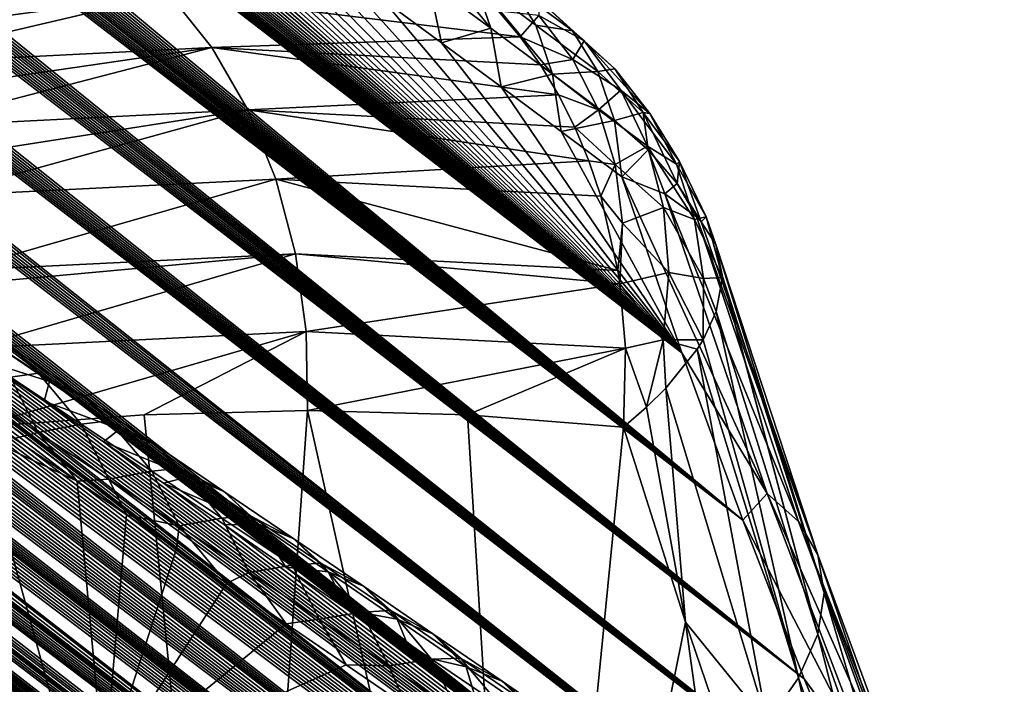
# Model space of a CAD drawing. Header units: metres. Extents: x -82 to 82, y -464 to 32.
# Tile 400 of 409: x 71.17 to 75.15, y -21.6 to -18.92. Entities that reach past the tile are written whole.
import ezdxf

# ---------------------------------------------------------------- set-up
doc = ezdxf.new("R2010")
doc.units = ezdxf.units.M
doc.layers.add('solid_K244121000C07', color=7, linetype='CONTINUOUS')

msp = doc.modelspace()

# ---------------------------------------------------------------- linework, layer by layer
at = {"layer": 'solid_K244121000C07'}
for points in [[(76.403168, -25.493837, 67.28595), (54.180485, -8.367474, 47.931709), (54.213032, -8.344975, 48.179417)], [(76.403168, -25.493837, 67.28595), (54.213032, -8.344975, 48.179417), (54.261967, -8.330118, 48.449093)], [(76.13765, -25.119228, 67.810715), (54.261967, -8.330118, 48.449093), (54.329098, -8.323992, 48.741829)], [(76.13765, -25.119228, 67.810715), (76.403168, -25.493837, 67.28595), (54.261967, -8.330118, 48.449093)], [(76.13765, -25.119228, 67.810715), (54.329098, -8.323992, 48.741829), (54.416019, -8.327523, 49.058521)], [(76.13765, -25.119228, 67.810715), (54.416019, -8.327523, 49.058521), (54.524895, -8.342188, 49.400177)], [(76.13765, -25.119228, 67.810715), (54.524895, -8.342188, 49.400177), (54.588276, -8.354165, 49.580791)], [(76.403168, -25.493837, 67.28595), (54.162025, -8.396267, 47.703808), (54.180485, -8.367474, 47.931709)], [(75.8741, -24.712416, 68.31842), (54.588276, -8.354165, 49.580791), (54.657726, -8.369275, 49.767952)], [(75.8741, -24.712416, 68.31842), (76.13765, -25.119228, 67.810715), (54.588276, -8.354165, 49.580791)], [(75.8741, -24.712416, 68.31842), (54.657726, -8.369275, 49.767952), (54.733471, -8.387655, 49.961803)], [(75.8741, -24.712416, 68.31842), (54.733471, -8.387655, 49.961803), (54.816219, -8.409836, 50.162846)], [(76.670586, -25.836376, 66.744553), (54.15625, -8.430672, 47.49427), (54.162025, -8.396267, 47.703808)], [(76.403168, -25.493837, 67.28595), (76.670586, -25.836376, 66.744553), (54.162025, -8.396267, 47.703808)], [(75.8741, -24.712416, 68.31842), (54.816219, -8.409836, 50.162846), (54.905777, -8.435617, 50.370888)], [(76.670586, -25.836376, 66.744553), (54.161705, -8.469954, 47.301548), (54.15625, -8.430672, 47.49427)], [(75.8741, -24.712416, 68.31842), (54.905777, -8.435617, 50.370888), (55.002487, -8.465236, 50.586178)], [(75.8741, -24.712416, 68.31842), (55.002487, -8.465236, 50.586178), (55.107048, -8.499205, 50.809231)], [(76.670586, -25.836376, 66.744553), (54.176975, -8.513537, 47.12299), (54.161705, -8.469954, 47.301548)], [(75.612587, -24.273232, 68.808502), (55.107048, -8.499205, 50.809231), (55.219166, -8.53725, 51.039783)], [(75.612587, -24.273232, 68.808502), (75.8741, -24.712416, 68.31842), (55.107048, -8.499205, 50.809231)], [(76.670586, -25.836376, 66.744553), (54.201305, -8.561231, 46.956917), (54.176975, -8.513537, 47.12299)], [(75.612587, -24.273232, 68.808502), (55.219166, -8.53725, 51.039783), (55.339363, -8.579744, 51.278206)], [(76.939804, -26.146843, 66.186874), (54.234051, -8.612849, 46.801826), (54.201305, -8.561231, 46.956917)], [(76.670586, -25.836376, 66.744553), (76.939804, -26.146843, 66.186874), (54.201305, -8.561231, 46.956917)], [(75.612587, -24.273232, 68.808502), (55.339363, -8.579744, 51.278206), (55.468334, -8.627207, 51.525017)], [(76.939804, -26.146843, 66.186874), (54.27462, -8.668216, 46.656181), (54.234051, -8.612849, 46.801826)], [(75.612587, -24.273232, 68.808502), (55.468334, -8.627207, 51.525017), (55.605705, -8.679299, 51.779881)], [(76.939804, -26.146843, 66.186874), (54.323071, -8.727634, 46.518772), (54.27462, -8.668216, 46.656181)], [(75.612587, -24.273232, 68.808502), (55.605705, -8.679299, 51.779881), (55.75219, -8.736552, 52.043327)], [(76.939804, -26.146843, 66.186874), (54.379456, -8.791318, 46.388668), (54.323071, -8.727634, 46.518772)], [(75.353203, -23.801449, 69.280289), (55.75219, -8.736552, 52.043327), (55.908466, -8.799475, 52.315853)], [(75.353203, -23.801449, 69.280289), (75.612587, -24.273232, 68.808502), (55.75219, -8.736552, 52.043327)], [(76.939804, -26.146843, 66.186874), (54.443916, -8.859536, 46.264736), (54.379456, -8.791318, 46.388668)], [(75.353203, -23.801449, 69.280289), (55.908466, -8.799475, 52.315853), (56.07412, -8.867698, 52.597095)], [(77.210693, -26.425142, 65.61322), (54.51704, -8.932835, 46.146378), (54.443916, -8.859536, 46.264736)], [(76.939804, -26.146843, 66.186874), (77.210693, -26.425142, 65.61322), (54.443916, -8.859536, 46.264736)], [(75.353203, -23.801449, 69.280289), (56.07412, -8.867698, 52.597095), (56.250057, -8.94191, 52.88773)], [(77.210693, -26.425142, 65.61322), (54.599453, -9.011741, 46.033154), (54.51704, -8.932835, 46.146378)], [(75.353203, -23.801449, 69.280289), (56.250057, -8.94191, 52.88773), (56.436882, -9.022566, 53.188206)], [(77.210693, -26.425142, 65.61322), (54.692047, -9.09697, 45.924561), (54.599453, -9.011741, 46.033154)], [(75.353203, -23.801449, 69.280289), (56.436882, -9.022566, 53.188206), (56.567196, -9.079665, 53.393742)], [(77.210693, -26.425142, 65.61322), (54.796299, -9.189651, 45.820164), (54.692047, -9.09697, 45.924561)], [(75.096031, -23.296789, 69.733025), (56.567196, -9.079665, 53.393742), (56.702488, -9.139715, 53.603729)], [(75.096031, -23.296789, 69.733025), (75.353203, -23.801449, 69.280289), (56.567196, -9.079665, 53.393742)], [(75.096031, -23.296789, 69.733025), (56.702488, -9.139715, 53.603729), (56.843124, -9.203009, 53.818439)], [(77.483116, -26.671078, 65.023827), (54.913425, -9.290615, 45.720108), (54.796299, -9.189651, 45.820164)], [(77.210693, -26.425142, 65.61322), (77.483116, -26.671078, 65.023827), (54.796299, -9.189651, 45.820164)], [(75.096031, -23.296789, 69.733025), (56.843124, -9.203009, 53.818439), (56.989227, -9.269633, 54.037956)], [(77.483116, -26.671078, 65.023827), (55.044762, -9.400739, 45.62463), (54.913425, -9.290615, 45.720108)], [(75.096031, -23.296789, 69.733025), (56.989227, -9.269633, 54.037956), (57.140388, -9.339242, 54.261959)], [(75.096031, -23.296789, 69.733025), (57.140388, -9.339242, 54.261959), (57.29697, -9.412127, 54.490711)], [(77.483116, -26.671078, 65.023827), (55.193008, -9.521934, 45.534088), (55.044762, -9.400739, 45.62463)], [(75.096031, -23.296789, 69.733025), (57.29697, -9.412127, 54.490711), (57.459396, -9.488634, 54.72451)], [(75.096031, -23.296789, 69.733025), (57.459396, -9.488634, 54.72451), (57.628017, -9.569051, 54.963619)], [(77.483116, -26.671078, 65.023827), (55.360023, -9.655359, 45.449291), (55.193008, -9.521934, 45.534088)], [(75.096031, -23.296789, 69.733025), (57.628017, -9.569051, 54.963619), (57.802345, -9.652953, 55.207668)], [(77.756912, -26.884346, 64.418915), (55.547565, -9.802043, 45.371063), (55.360023, -9.655359, 45.449291)], [(77.483116, -26.671078, 65.023827), (77.756912, -26.884346, 64.418915), (55.360023, -9.655359, 45.449291)], [(74.841156, -22.758923, 70.16584), (57.802345, -9.652953, 55.207668), (57.982578, -9.740501, 55.456787)], [(74.841156, -22.758923, 70.16584), (75.096031, -23.296789, 69.733025), (57.802345, -9.652953, 55.207668)], [(74.841156, -22.758923, 70.16584), (57.982578, -9.740501, 55.456787), (58.169205, -9.832108, 55.711315)], [(77.756912, -26.884346, 64.418915), (55.757893, -9.963367, 45.301208), (55.547565, -9.802043, 45.371063)], [(74.841156, -22.758923, 70.16584), (58.169205, -9.832108, 55.711315), (58.362705, -9.928183, 55.971596)], [(74.841156, -22.758923, 70.16584), (58.362705, -9.928183, 55.971596), (58.562828, -10.028497, 56.237453)], [(77.756912, -26.884346, 64.418915), (55.992573, -10.140172, 45.241344), (55.757893, -9.963367, 45.301208)], [(74.841156, -22.758923, 70.16584), (58.562828, -10.028497, 56.237453), (58.769379, -10.132874, 56.508728)], [(74.841156, -22.758923, 70.16584), (58.769379, -10.132874, 56.508728), (58.982918, -10.241807, 56.785805)], [(78.031876, -27.064545, 63.798595), (56.252968, -10.333136, 45.192837), (55.992573, -10.140172, 45.241344)], [(77.756912, -26.884346, 64.418915), (78.031876, -27.064545, 63.798595), (55.992573, -10.140172, 45.241344)], [(74.841156, -22.758923, 70.16584), (58.982918, -10.241807, 56.785805), (59.147999, -10.326794, 56.99765)], [(78.031876, -27.064545, 63.798595), (56.540821, -10.543247, 45.15757), (56.252968, -10.333136, 45.192837)], [(74.588593, -22.187407, 70.577766), (59.147999, -10.326794, 56.99765), (59.317539, -10.41481, 57.213116)], [(74.588593, -22.187407, 70.577766), (74.841156, -22.758923, 70.16584), (59.147999, -10.326794, 56.99765)], [(74.588593, -22.187407, 70.577766), (59.317539, -10.41481, 57.213116), (59.491127, -10.50548, 57.431931)], [(74.588593, -22.187407, 70.577766), (59.491127, -10.50548, 57.431931), (59.668739, -10.598782, 57.654068)], [(78.031876, -27.064545, 63.798595), (56.695671, -10.655107, 45.145576), (56.540821, -10.543247, 45.15757)], [(74.588593, -22.187407, 70.577766), (59.668739, -10.598782, 57.654068), (59.850651, -10.694969, 57.879704)], [(78.031876, -27.064545, 63.798595), (56.857891, -10.771513, 45.137451), (56.695671, -10.655107, 45.145576)], [(74.588593, -22.187407, 70.577766), (59.850651, -10.694969, 57.879704), (60.03714, -10.794297, 58.109024)], [(78.30777, -27.211138, 63.162994), (57.027679, -10.892574, 45.133369), (56.857891, -10.771513, 45.137451)], [(78.031876, -27.064545, 63.798595), (78.30777, -27.211138, 63.162994), (56.857891, -10.771513, 45.137451)], [(74.588593, -22.187407, 70.577766), (60.03714, -10.794297, 58.109024), (60.228481, -10.897019, 58.342209)], [(78.30777, -27.211138, 63.162994), (57.205669, -11.018741, 45.133976), (57.027679, -10.892574, 45.133369)], [(74.588593, -22.187407, 70.577766), (60.228481, -10.897019, 58.342209), (60.424843, -11.003284, 58.579369)], [(74.588593, -22.187407, 70.577766), (60.424843, -11.003284, 58.579369), (60.625648, -11.112561, 58.820133)], [(78.30777, -27.211138, 63.162994), (57.39167, -11.149816, 45.139072), (57.205669, -11.018741, 45.133976)], [(74.588593, -22.187407, 70.577766), (60.625648, -11.112561, 58.820133), (60.831047, -11.224992, 59.064598)], [(78.30777, -27.211138, 63.162994), (57.586002, -11.286007, 45.148956), (57.39167, -11.149816, 45.139072)], [(74.338379, -21.581785, 70.96769), (60.831047, -11.224992, 59.064598), (61.041367, -11.340889, 59.312958)], [(74.338379, -21.581785, 70.96769), (74.588593, -22.187407, 70.577766), (60.831047, -11.224992, 59.064598)], [(78.30777, -27.211138, 63.162994), (57.78931, -11.427771, 45.164257), (57.586002, -11.286007, 45.148956)], [(74.338379, -21.581785, 70.96769), (61.041367, -11.340889, 59.312958), (61.256939, -11.460568, 59.565426)], [(78.30777, -27.211138, 63.162994), (58.001308, -11.57484, 45.184677), (57.78931, -11.427771, 45.164257)], [(74.338379, -21.581785, 70.96769), (61.256939, -11.460568, 59.565426), (61.478085, -11.584344, 59.822201)], [(78.584282, -27.323494, 62.512238), (58.222477, -11.727548, 45.210701), (58.001308, -11.57484, 45.184677)], [(78.30777, -27.211138, 63.162994), (78.584282, -27.323494, 62.512238), (58.001308, -11.57484, 45.184677)], [(74.338379, -21.581785, 70.96769), (61.478085, -11.584344, 59.822201), (61.704826, -11.712236, 60.083309)], [(78.584282, -27.323494, 62.512238), (58.453468, -11.886358, 45.24297), (58.222477, -11.727548, 45.210701)], [(74.338379, -21.581785, 70.96769), (61.704826, -11.712236, 60.083309), (61.936527, -11.843632, 60.348366)], [(74.338379, -21.581785, 70.96769), (61.936527, -11.843632, 60.348366), (62.173508, -11.978846, 60.61755)], [(78.584282, -27.323494, 62.512238), (58.693928, -12.050951, 45.281132), (58.453468, -11.886358, 45.24297)], [(74.338379, -21.581785, 70.96769), (62.173508, -11.978846, 60.61755), (62.367146, -12.090028, 60.836025)], [(78.584282, -27.323494, 62.512238), (58.9445, -12.221788, 45.325813), (58.693928, -12.050951, 45.281132)], [(74.338379, -21.581785, 70.96769), (62.367146, -12.090028, 60.836025), (62.564606, -12.204104, 61.057407)], [(74.338379, -21.581785, 70.96769), (62.564606, -12.204104, 61.057407), (62.766083, -12.321277, 61.281811)], [(78.584282, -27.323494, 62.512238), (59.205807, -12.399318, 45.377632), (58.9445, -12.221788, 45.325813)], [(74.338379, -21.581785, 70.96769), (62.766083, -12.321277, 61.281811), (62.971767, -12.44174, 61.50935)], [(78.861092, -27.400875, 61.846455), (59.477463, -12.583187, 45.436188), (59.205807, -12.399318, 45.377632)], [(78.584282, -27.323494, 62.512238), (78.861092, -27.400875, 61.846455), (59.205807, -12.399318, 45.377632)], [(74.338379, -21.581785, 70.96769), (62.971767, -12.44174, 61.50935), (63.181221, -12.565052, 61.73978)], [(78.861092, -27.400875, 61.846455), (59.760288, -12.774007, 45.502316), (59.477463, -12.583187, 45.436188)], [(74.090546, -20.941599, 71.334373), (63.181221, -12.565052, 61.73978), (63.39426, -12.691029, 61.973)], [(74.090546, -20.941599, 71.334373), (74.338379, -21.581785, 70.96769), (63.181221, -12.565052, 61.73978)], [(74.090546, -20.941599, 71.334373), (63.39426, -12.691029, 61.973), (63.61113, -12.81993, 62.209145)], [(78.861092, -27.400875, 61.846455), (60.054844, -12.972176, 45.576569), (59.760288, -12.774007, 45.502316)], [(74.090546, -20.941599, 71.334373), (63.61113, -12.81993, 62.209145), (63.832077, -12.952015, 62.448349)], [(74.090546, -20.941599, 71.334373), (63.832077, -12.952015, 62.448349), (64.05735, -13.087544, 62.690762)], [(78.861092, -27.400875, 61.846455), (60.257462, -13.108137, 45.630306), (60.054844, -12.972176, 45.576569)], [(78.861092, -27.400875, 61.846455), (60.465408, -13.247427, 45.687782), (60.257462, -13.108137, 45.630306)], [(74.090546, -20.941599, 71.334373), (64.05735, -13.087544, 62.690762), (64.287186, -13.226779, 62.936516)], [(74.090546, -20.941599, 71.334373), (64.287186, -13.226779, 62.936516), (64.482376, -13.345825, 63.143967)], [(79.13781, -27.442453, 61.165756), (60.679016, -13.390301, 45.749336), (60.465408, -13.247427, 45.687782)], [(78.861092, -27.400875, 61.846455), (79.13781, -27.442453, 61.165756), (60.465408, -13.247427, 45.687782)], [(74.090546, -20.941599, 71.334373), (64.482376, -13.345825, 63.143967), (64.680855, -13.467566, 63.353817)], [(79.13781, -27.442453, 61.165756), (60.898396, -13.536836, 45.81509), (60.679016, -13.390301, 45.749336)], [(74.090546, -20.941599, 71.334373), (64.680855, -13.467566, 63.353817), (64.882126, -13.591472, 63.565815)], [(79.13781, -27.442453, 61.165756), (61.123177, -13.68672, 45.88464), (60.898396, -13.536836, 45.81509)], [(74.090546, -20.941599, 71.334373), (64.882126, -13.591472, 63.565815), (65.086304, -13.717678, 63.780014)], [(79.13781, -27.442453, 61.165756), (61.353676, -13.8402, 45.958336), (61.123177, -13.68672, 45.88464)], [(74.090546, -20.941599, 71.334373), (65.086304, -13.717678, 63.780014), (65.293556, -13.846373, 63.996498)], [(79.13781, -27.442453, 61.165756), (61.590267, -13.997572, 46.036587), (61.353676, -13.8402, 45.958336)], [(74.090546, -20.941599, 71.334373), (65.293556, -13.846373, 63.996498), (65.504044, -13.977741, 64.21534)], [(74.090546, -20.941599, 71.334373), (65.504044, -13.977741, 64.21534), (65.717926, -14.111974, 64.43663)], [(79.13781, -27.442453, 61.165756), (61.833267, -14.159078, 46.119732), (61.590267, -13.997572, 46.036587)], [(74.090546, -20.941599, 71.334373), (65.717926, -14.111974, 64.43663), (65.935371, -14.249259, 64.660439)], [(79.13781, -27.442453, 61.165756), (62.082245, -14.324353, 46.207287), (61.833267, -14.159078, 46.119732)], [(74.090546, -20.941599, 71.334373), (65.935371, -14.249259, 64.660439), (66.156532, -14.389784, 64.886856)], [(79.13781, -27.442453, 61.165756), (62.337357, -14.493526, 46.299442), (62.082245, -14.324353, 46.207287)], [(74.090546, -20.941599, 71.334373), (66.156532, -14.389784, 64.886856), (66.381569, -14.53374, 65.115952)], [(79.413979, -27.447262, 60.470169), (62.59903, -14.666937, 46.396683), (62.337357, -14.493526, 46.299442)], [(79.13781, -27.442453, 61.165756), (79.413979, -27.447262, 60.470169), (62.337357, -14.493526, 46.299442)], [(73.8451, -20.266329, 71.676476), (66.381569, -14.53374, 65.115952), (66.610077, -14.680667, 65.347534)], [(73.8451, -20.266329, 71.676476), (74.090546, -20.941599, 71.334373), (66.381569, -14.53374, 65.115952)], [(79.413979, -27.447262, 60.470169), (62.867687, -14.844924, 46.499489), (62.59903, -14.666937, 46.396683)], [(73.8451, -20.266329, 71.676476), (66.610077, -14.680667, 65.347534), (66.841682, -14.830161, 65.581421)], [(73.8451, -20.266329, 71.676476), (66.841682, -14.830161, 65.581421), (67.07663, -14.982496, 65.817741)], [(79.413979, -27.447262, 60.470169), (63.143112, -15.0273, 46.607605), (62.867687, -14.844924, 46.499489)], [(73.8451, -20.266329, 71.676476), (67.07663, -14.982496, 65.817741), (67.315155, -15.13795, 66.056618)], [(79.413979, -27.447262, 60.470169), (63.425125, -15.21391, 46.720825), (63.143112, -15.0273, 46.607605)], [(73.8451, -20.266329, 71.676476), (67.315155, -15.13795, 66.056618), (67.55751, -15.296796, 66.29818)], [(79.413979, -27.447262, 60.470169), (63.714203, -15.405149, 46.839733), (63.425125, -15.21391, 46.720825)], [(73.8451, -20.266329, 71.676476), (67.55751, -15.296796, 66.29818), (67.803925, -15.459311, 66.542549)], [(79.413979, -27.447262, 60.470169), (63.935928, -15.551852, 46.932987), (63.714203, -15.405149, 46.839733)], [(73.8451, -20.266329, 71.676476), (67.803925, -15.459311, 66.542549), (68.054642, -15.625771, 66.789848)], [(79.413979, -27.447262, 60.470169), (64.162071, -15.701533, 47.02998), (63.935928, -15.551852, 46.932987)], [(73.8451, -20.266329, 71.676476), (68.054642, -15.625771, 66.789848), (68.309906, -15.796453, 67.040222)], [(79.689056, -27.414232, 59.759769), (64.392288, -15.853894, 47.13028), (64.162071, -15.701533, 47.02998)], [(79.413979, -27.447262, 60.470169), (79.689056, -27.414232, 59.759769), (64.162071, -15.701533, 47.02998)], [(73.8451, -20.266329, 71.676476), (68.309906, -15.796453, 67.040222), (68.532486, -15.946307, 67.257362)], [(79.689056, -27.414232, 59.759769), (64.626556, -16.008915, 47.233864), (64.392288, -15.853894, 47.13028)], [(73.8451, -20.266329, 71.676476), (68.532486, -15.946307, 67.257362), (68.758514, -16.099152, 67.477089)], [(79.689056, -27.414232, 59.759769), (64.865097, -16.166788, 47.341022), (64.626556, -16.008915, 47.233864)], [(73.8451, -20.266329, 71.676476), (68.758514, -16.099152, 67.477089), (68.987869, -16.254824, 67.699341)], [(79.689056, -27.414232, 59.759769), (65.108139, -16.327711, 47.452053), (64.865097, -16.166788, 47.341022)], [(73.8451, -20.266329, 71.676476), (68.987869, -16.254824, 67.699341), (69.220436, -16.41334, 67.923943)], [(79.689056, -27.414232, 59.759769), (65.355904, -16.491882, 47.567249), (65.108139, -16.327711, 47.452053)], [(73.8451, -20.266329, 71.676476), (69.220436, -16.41334, 67.923943), (69.456123, -16.574718, 68.150719)], [(79.689056, -27.414232, 59.759769), (65.608528, -16.659416, 47.686775), (65.355904, -16.491882, 47.567249)], [(73.8451, -20.266329, 71.676476), (69.456123, -16.574718, 68.150719), (69.694824, -16.738977, 68.379494)], [(79.689056, -27.414232, 59.759769), (65.865547, -16.829908, 47.810024), (65.608528, -16.659416, 47.686775)], [(73.8451, -20.266329, 71.676476), (69.694824, -16.738977, 68.379494), (69.936447, -16.906137, 68.610085)], [(79.689056, -27.414232, 59.759769), (66.127083, -17.003464, 47.93716), (65.865547, -16.829908, 47.810024)], [(73.8451, -20.266329, 71.676476), (69.936447, -16.906137, 68.610085), (70.150177, -17.054794, 68.81321)], [(79.689056, -27.414232, 59.759769), (66.393387, -17.180315, 48.068539), (66.127083, -17.003464, 47.93716)], [(73.8451, -20.266329, 71.676476), (70.150177, -17.054794, 68.81321), (70.36599, -17.2057, 69.017479)], [(79.962448, -27.342201, 59.034653), (66.664719, -17.360697, 48.204525), (66.393387, -17.180315, 48.068539)], [(79.689056, -27.414232, 59.759769), (79.962448, -27.342201, 59.034653), (66.393387, -17.180315, 48.068539)], [(73.8451, -20.266329, 71.676476), (70.36599, -17.2057, 69.017479), (70.583817, -17.358864, 69.222778)], [(79.962448, -27.342201, 59.034653), (66.941322, -17.544846, 48.34547), (66.664719, -17.360697, 48.204525)], [(73.8451, -20.266329, 71.676476), (70.583817, -17.358864, 69.222778), (70.803596, -17.514301, 69.428978)], [(73.8451, -20.266329, 71.676476), (70.803596, -17.514301, 69.428978), (71.025299, -17.672018, 69.636047)], [(79.962448, -27.342201, 59.034653), (67.223228, -17.732782, 48.491402), (66.941322, -17.544846, 48.34547)], [(73.8451, -20.266329, 71.676476), (71.025299, -17.672018, 69.636047), (71.249077, -17.831985, 69.844261)], [(79.962448, -27.342201, 59.034653), (67.509949, -17.924059, 48.641609), (67.223228, -17.732782, 48.491402)], [(73.8451, -20.266329, 71.676476), (71.249077, -17.831985, 69.844261), (71.474953, -17.994204, 70.05368)], [(79.962448, -27.342201, 59.034653), (67.801712, -18.118898, 48.796455), (67.509949, -17.924059, 48.641609)], [(73.8451, -20.266329, 71.676476), (71.474953, -17.994204, 70.05368), (71.702934, -18.158672, 70.264305)], [(79.962448, -27.342201, 59.034653), (68.038948, -18.277523, 48.923969), (67.801712, -18.118898, 48.796455)], [(73.8451, -20.266329, 71.676476), (71.702934, -18.158672, 70.264305), (71.933006, -18.325392, 70.47612)], [(79.962448, -27.342201, 59.034653), (68.279739, -18.438751, 49.054958), (68.038948, -18.277523, 48.923969)], [(71.512421, -21.961445, 47.902386), (66.2229, -19.505451, 43.998833), (66.173782, -18.314871, 45.145519)], [(71.402519, -20.784451, 49.061474), (71.512421, -21.961445, 47.902386), (66.173782, -18.314871, 45.145519)], [(71.147964, -20.611759, 48.914856), (71.402519, -20.784451, 49.061474), (66.173782, -18.314871, 45.145519)], [(73.8451, -20.266329, 71.676476), (71.933006, -18.325392, 70.47612), (72.165176, -18.494366, 70.68914)], [(79.962448, -27.342201, 59.034653), (68.524231, -18.602726, 49.189651), (68.279739, -18.438751, 49.054958)], [(73.8451, -20.266329, 71.676476), (72.165176, -18.494366, 70.68914), (72.399445, -18.665592, 70.903366)], [(79.962448, -27.342201, 59.034653), (68.772568, -18.769592, 49.32827), (68.524231, -18.602726, 49.189651)], [(73.073196, -18.95594, 71.765236), (72.754234, -18.571486, 71.778145), (73.004799, -18.75684, 72.00441)], [(73.073196, -18.95594, 71.765236), (72.823364, -18.770937, 71.539467), (72.754234, -18.571486, 71.778145)], [(73.8451, -20.266329, 71.676476), (72.399445, -18.665592, 70.903366), (72.635803, -18.839073, 71.11879)], [(73.255386, -18.943216, 72.229828), (73.004799, -18.75684, 72.00441), (73.15152, -18.777948, 72.481659)], [(73.323067, -19.141951, 71.990143), (73.004799, -18.75684, 72.00441), (73.255386, -18.943216, 72.229828)], [(73.323067, -19.141951, 71.990143), (73.073196, -18.95594, 71.765236), (73.004799, -18.75684, 72.00441)], [(79.962448, -27.342201, 59.034653), (69.024429, -18.939039, 49.470303), (68.772568, -18.769592, 49.32827)], [(72.823364, -18.770937, 71.539467), (72.874252, -19.014811, 71.335419), (72.635803, -18.839073, 71.11879)], [(73.073196, -18.95594, 71.765236), (72.874252, -19.014811, 71.335419), (72.823364, -18.770937, 71.539467)], [(73.15152, -18.777948, 72.481659), (73.266357, -18.838659, 72.965126), (73.402908, -18.965784, 72.706833)], [(73.255386, -18.943216, 72.229828), (73.15152, -18.777948, 72.481659), (73.402908, -18.965784, 72.706833)], [(71.774002, -18.817015, 75.170677), (70.380249, -18.88644, 76.631355), (70.471207, -18.990204, 76.711823)], [(71.774002, -18.817015, 75.170677), (70.471207, -18.990204, 76.711823), (70.556488, -19.103334, 76.785728)], [(71.946815, -19.034143, 75.328644), (71.774002, -18.817015, 75.170677), (70.556488, -19.103334, 76.785728)], [(71.774002, -18.817015, 75.170677), (73.192177, -18.990194, 73.735001), (73.103897, -18.88644, 73.651627)], [(71.946815, -19.034143, 75.328644), (73.192177, -18.990194, 73.735001), (71.774002, -18.817015, 75.170677)], [(73.8451, -20.266329, 71.676476), (72.635803, -18.839073, 71.11879), (72.874252, -19.014811, 71.335419)], [(73.450378, -19.006235, 73.147263), (73.402908, -18.965784, 72.706833), (73.266357, -18.838659, 72.965126)], [(73.450378, -19.006235, 73.147263), (73.266357, -18.838659, 72.965126), (73.267868, -18.903893, 73.38813)], [(73.103897, -18.88644, 73.651627), (73.192177, -18.990194, 73.735001), (73.267868, -18.903893, 73.38813)], [(73.192177, -18.990194, 73.735001), (73.404999, -19.082737, 73.554726), (73.267868, -18.903893, 73.38813)], [(73.450378, -19.006235, 73.147263), (73.267868, -18.903893, 73.38813), (73.404999, -19.082737, 73.554726)], [(79.962448, -27.342201, 59.034653), (69.279678, -19.110939, 49.615543), (69.024429, -18.939039, 49.470303)], [(73.073196, -18.95594, 71.765236), (73.114792, -19.192802, 71.553253), (72.874252, -19.014811, 71.335419)], [(73.323067, -19.141951, 71.990143), (73.114792, -19.192802, 71.553253), (73.073196, -18.95594, 71.765236)], [(73.255386, -18.943216, 72.229828), (73.402908, -18.965784, 72.706833), (73.505981, -19.130613, 72.454384)], [(73.323067, -19.141951, 71.990143), (73.255386, -18.943216, 72.229828), (73.505981, -19.130613, 72.454384)], [(73.574493, -19.119417, 72.87516), (73.505981, -19.130613, 72.454384), (73.402908, -18.965784, 72.706833)], [(73.574493, -19.119417, 72.87516), (73.402908, -18.965784, 72.706833), (73.450378, -19.006235, 73.147263)], [(71.946815, -19.034143, 75.328644), (73.273422, -19.103323, 73.813316), (73.192177, -18.990194, 73.735001)], [(73.192177, -18.990194, 73.735001), (73.273422, -19.103323, 73.813316), (73.404999, -19.082737, 73.554726)], [(73.598129, -19.205498, 73.330513), (73.450378, -19.006235, 73.147263), (73.404999, -19.082737, 73.554726)], [(73.715736, -19.300142, 73.044762), (73.450378, -19.006235, 73.147263), (73.598129, -19.205498, 73.330513)], [(73.715736, -19.300142, 73.044762), (73.574493, -19.119417, 72.87516), (73.450378, -19.006235, 73.147263)], [(71.946815, -19.034143, 75.328644), (70.556488, -19.103334, 76.785728), (70.635544, -19.225111, 76.852592)], [(71.946815, -19.034143, 75.328644), (70.635544, -19.225111, 76.852592), (70.70784, -19.354717, 76.911964)], [(72.091927, -19.285767, 75.461281), (71.946815, -19.034143, 75.328644), (70.70784, -19.354717, 76.911964)], [(71.946815, -19.034143, 75.328644), (73.347122, -19.225117, 73.88607), (73.273422, -19.103323, 73.813316)], [(72.091927, -19.285767, 75.461281), (73.347122, -19.225117, 73.88607), (71.946815, -19.034143, 75.328644)], [(73.8451, -20.266329, 71.676476), (72.874252, -19.014811, 71.335419), (73.114792, -19.192802, 71.553253)], [(73.273422, -19.103323, 73.813316), (73.508194, -19.285105, 73.718857), (73.404999, -19.082737, 73.554726)], [(73.598129, -19.205498, 73.330513), (73.404999, -19.082737, 73.554726), (73.508194, -19.285105, 73.718857)], [(80.233475, -27.229898, 58.294914), (69.538498, -19.285469, 49.764282), (69.279678, -19.110939, 49.615543)], [(79.962448, -27.342201, 59.034653), (80.233475, -27.229898, 58.294914), (69.279678, -19.110939, 49.615543)], [(73.273422, -19.103323, 73.813316), (73.347122, -19.225117, 73.88607), (73.508194, -19.285105, 73.718857)], [(73.688515, -19.296545, 72.63488), (73.505981, -19.130613, 72.454384), (73.574493, -19.119417, 72.87516)], [(73.688515, -19.296545, 72.63488), (73.574493, -19.119417, 72.87516), (73.715736, -19.300142, 73.044762)], [(73.323067, -19.141951, 71.990143), (73.357414, -19.373053, 71.772293), (73.114792, -19.192802, 71.553253)], [(73.323067, -19.141951, 71.990143), (73.505981, -19.130613, 72.454384), (73.57296, -19.328966, 72.214188)], [(73.323067, -19.141951, 71.990143), (73.57296, -19.328966, 72.214188), (73.357414, -19.373053, 71.772293)], [(73.688515, -19.296545, 72.63488), (73.57296, -19.328966, 72.214188), (73.505981, -19.130613, 72.454384)], [(73.8451, -20.266329, 71.676476), (73.114792, -19.192802, 71.553253), (73.357414, -19.373053, 71.772293)], [(72.091927, -19.285767, 75.461281), (73.412735, -19.354721, 73.952744), (73.347122, -19.225117, 73.88607)], [(73.347122, -19.225117, 73.88607), (73.412735, -19.354721, 73.952744), (73.508194, -19.285105, 73.718857)], [(73.706009, -19.431585, 73.510414), (73.598129, -19.205498, 73.330513), (73.508194, -19.285105, 73.718857)], [(73.823784, -19.504284, 73.212181), (73.598129, -19.205498, 73.330513), (73.706009, -19.431585, 73.510414)], [(73.823784, -19.504284, 73.212181), (73.715736, -19.300142, 73.044762), (73.598129, -19.205498, 73.330513)], [(80.233475, -27.229898, 58.294914), (69.801056, -19.462814, 49.916809), (69.538498, -19.285469, 49.764282)], [(72.091927, -19.285767, 75.461281), (70.70784, -19.354717, 76.911964), (70.772911, -19.491318, 76.963463)], [(72.091927, -19.285767, 75.461281), (70.772911, -19.491318, 76.963463), (70.830338, -19.634037, 77.006752)], [(72.205635, -19.565472, 75.565216), (72.091927, -19.285767, 75.461281), (70.830338, -19.634037, 77.006752)], [(72.091927, -19.285767, 75.461281), (73.469849, -19.491312, 74.012939), (73.412735, -19.354721, 73.952744)], [(72.205635, -19.565472, 75.565216), (73.469849, -19.491312, 74.012939), (72.091927, -19.285767, 75.461281)], [(73.412735, -19.354721, 73.952744), (73.575211, -19.50659, 73.876961), (73.508194, -19.285105, 73.718857)], [(73.706009, -19.431585, 73.510414), (73.508194, -19.285105, 73.718857), (73.575211, -19.50659, 73.876961)], [(73.709206, -19.447208, 72.345703), (73.57296, -19.328966, 72.214188), (73.688515, -19.296545, 72.63488)], [(73.835464, -19.493641, 72.816513), (73.688515, -19.296545, 72.63488), (73.715736, -19.300142, 73.044762)], [(73.826263, -19.583305, 72.478432), (73.688515, -19.296545, 72.63488), (73.835464, -19.493641, 72.816513)], [(73.826263, -19.583305, 72.478432), (73.709206, -19.447208, 72.345703), (73.688515, -19.296545, 72.63488)], [(73.835464, -19.493641, 72.816513), (73.715736, -19.300142, 73.044762), (73.823784, -19.504284, 73.212181)], [(73.57296, -19.328966, 72.214188), (73.602135, -19.555557, 71.992546), (73.357414, -19.373053, 71.772293)], [(73.412735, -19.354721, 73.952744), (73.469849, -19.491312, 74.012939), (73.575211, -19.50659, 73.876961)], [(73.709206, -19.447208, 72.345703), (73.602135, -19.555557, 71.992546), (73.57296, -19.328966, 72.214188)], [(73.8451, -20.266329, 71.676476), (73.357414, -19.373053, 71.772293), (73.602135, -19.555557, 71.992546)], [(73.771393, -19.678984, 73.682564), (73.706009, -19.431585, 73.510414), (73.575211, -19.50659, 73.876961)], [(73.896423, -19.727686, 73.374016), (73.706009, -19.431585, 73.510414), (73.771393, -19.678984, 73.682564)], [(73.896423, -19.727686, 73.374016), (73.823784, -19.504284, 73.212181), (73.706009, -19.431585, 73.510414)], [(80.233475, -27.229898, 58.294914), (70.067528, -19.643156, 50.073421), (69.801056, -19.462814, 49.916809)], [(73.709206, -19.447208, 72.345703), (73.775986, -19.624899, 72.26368), (73.602135, -19.555557, 71.992546)], [(73.826263, -19.583305, 72.478432), (73.775986, -19.624899, 72.26368), (73.709206, -19.447208, 72.345703)], [(71.51368, -23.182575, 46.780014), (66.176292, -20.748293, 42.908901), (66.2229, -19.505451, 43.998833)], [(71.512421, -21.961445, 47.902386), (71.51368, -23.182575, 46.780014), (66.2229, -19.505451, 43.998833)], [(72.205635, -19.565472, 75.565216), (73.518105, -19.634027, 74.066269), (73.469849, -19.491312, 74.012939)], [(73.469849, -19.491312, 74.012939), (73.518105, -19.634027, 74.066269), (73.575211, -19.50659, 73.876961)], [(73.518105, -19.634027, 74.066269), (73.604591, -19.742365, 74.025589), (73.575211, -19.50659, 73.876961)], [(73.771393, -19.678984, 73.682564), (73.575211, -19.50659, 73.876961), (73.604591, -19.742365, 74.025589)], [(73.943314, -19.717175, 72.994934), (73.835464, -19.493641, 72.816513), (73.823784, -19.504284, 73.212181)], [(73.943314, -19.717175, 72.994934), (73.823784, -19.504284, 73.212181), (73.896423, -19.727686, 73.374016)], [(73.826263, -19.583305, 72.478432), (73.835464, -19.493641, 72.816513), (73.923027, -19.736782, 72.61042)], [(73.943314, -19.717175, 72.994934), (73.923027, -19.736782, 72.61042), (73.835464, -19.493641, 72.816513)], [(74.189537, -20.833323, 71.705223), (73.8451, -20.266329, 71.676476), (73.602135, -19.555557, 71.992546)], [(73.775986, -19.624899, 72.26368), (74.189537, -20.833323, 71.705223), (73.602135, -19.555557, 71.992546)], [(72.205635, -19.565472, 75.565216), (70.830338, -19.634037, 77.006752), (70.920868, -19.934151, 77.06768)], [(72.285027, -19.866129, 75.637787), (72.205635, -19.565472, 75.565216), (70.920868, -19.934151, 77.06768)], [(72.205635, -19.565472, 75.565216), (73.586922, -19.934151, 74.150955), (73.518105, -19.634027, 74.066269)], [(72.285027, -19.866129, 75.637787), (73.586922, -19.934151, 74.150955), (72.205635, -19.565472, 75.565216)], [(73.826263, -19.583305, 72.478432), (73.904045, -19.71681, 72.553391), (73.775986, -19.624899, 72.26368)], [(73.826263, -19.583305, 72.478432), (73.923027, -19.736782, 72.61042), (73.904045, -19.71681, 72.553391)], [(73.518105, -19.634027, 74.066269), (73.586922, -19.934151, 74.150955), (73.604591, -19.742365, 74.025589)], [(74.316147, -20.946918, 71.987785), (74.189537, -20.833323, 71.705223), (73.775986, -19.624899, 72.26368)], [(73.904045, -19.71681, 72.553391), (74.316147, -20.946918, 71.987785), (73.775986, -19.624899, 72.26368)], [(80.233475, -27.229898, 58.294914), (70.338089, -19.826677, 50.234402), (70.067528, -19.643156, 50.073421)], [(73.792671, -19.941654, 73.842781), (73.771393, -19.678984, 73.682564), (73.604591, -19.742365, 74.025589)], [(73.93219, -19.965807, 73.526978), (73.771393, -19.678984, 73.682564), (73.792671, -19.941654, 73.842781)], [(73.93219, -19.965807, 73.526978), (73.896423, -19.727686, 73.374016), (73.771393, -19.678984, 73.682564)], [(73.943314, -19.717175, 72.994934), (73.896423, -19.727686, 73.374016), (74.009506, -19.961929, 73.165855)], [(74.393517, -21.082138, 72.278481), (74.316147, -20.946918, 71.987785), (73.904045, -19.71681, 72.553391)], [(73.923027, -19.736782, 72.61042), (74.393517, -21.082138, 72.278481), (73.904045, -19.71681, 72.553391)], [(73.943314, -19.717175, 72.994934), (73.982582, -19.828636, 72.853554), (73.923027, -19.736782, 72.61042)], [(73.943314, -19.717175, 72.994934), (74.009506, -19.961929, 73.165855), (73.982582, -19.828636, 72.853554)], [(73.586922, -19.934151, 74.150955), (73.59494, -19.987566, 74.162521), (73.604591, -19.742365, 74.025589)], [(73.792671, -19.941654, 73.842781), (73.604591, -19.742365, 74.025589), (73.59494, -19.987566, 74.162521)], [(73.93219, -19.965807, 73.526978), (74.009506, -19.961929, 73.165855), (73.896423, -19.727686, 73.374016)], [(73.923027, -19.736782, 72.61042), (73.982582, -19.828636, 72.853554), (74.393517, -21.082138, 72.278481)], [(80.233475, -27.229898, 58.294914), (70.566811, -19.982174, 50.372101), (70.338089, -19.826677, 50.234402)], [(74.419548, -21.235302, 72.569405), (74.393517, -21.082138, 72.278481), (73.982582, -19.828636, 72.853554)], [(74.009514, -19.957453, 73.155975), (74.419548, -21.235302, 72.569405), (73.982582, -19.828636, 72.853554)], [(74.009506, -19.961929, 73.165855), (74.009514, -19.957453, 73.155975), (73.982582, -19.828636, 72.853554)], [(72.285027, -19.866129, 75.637787), (70.920868, -19.934151, 77.06768), (70.933823, -19.990934, 77.075058)], [(72.285027, -19.866129, 75.637787), (70.933823, -19.990934, 77.075058), (70.97715, -20.247499, 77.093224)], [(72.328094, -20.180073, 75.677155), (72.285027, -19.866129, 75.637787), (70.97715, -20.247499, 77.093224)], [(72.285027, -19.866129, 75.637787), (73.59494, -19.987566, 74.162521), (73.586922, -19.934151, 74.150955)], [(72.328094, -20.180073, 75.677155), (73.59494, -19.987566, 74.162521), (72.285027, -19.866129, 75.637787)], [(73.769333, -20.213192, 73.987144), (73.792671, -19.941654, 73.842781), (73.59494, -19.987566, 74.162521)], [(73.769333, -20.213192, 73.987144), (73.930359, -20.213907, 73.667938), (73.792671, -19.941654, 73.842781)], [(73.93219, -19.965807, 73.526978), (73.792671, -19.941654, 73.842781), (73.930359, -20.213907, 73.667938)], [(74.009506, -19.961929, 73.165855), (74.393524, -21.402235, 72.852661), (74.009514, -19.957453, 73.155975)], [(74.393524, -21.402235, 72.852661), (74.419548, -21.235302, 72.569405), (74.009514, -19.957453, 73.155975)], [(80.233475, -27.229898, 58.294914), (70.798454, -20.139973, 50.512966), (70.566811, -19.982174, 50.372101)], [(72.328094, -20.180073, 75.677155), (73.617386, -20.247498, 74.204735), (73.59494, -19.987566, 74.162521)], [(73.617386, -20.247498, 74.204735), (73.769333, -20.213192, 73.987144), (73.59494, -19.987566, 74.162521)], [(73.93219, -19.965807, 73.526978), (73.930359, -20.213907, 73.667938), (73.984062, -20.099693, 73.452454)], [(73.93219, -19.965807, 73.526978), (73.984062, -20.099693, 73.452454), (74.009506, -19.961929, 73.165855)], [(74.009506, -19.961929, 73.165855), (73.984062, -20.099693, 73.452454), (74.393524, -21.402235, 72.852661)], [(73.930359, -20.213907, 73.667938), (74.316162, -21.578407, 73.120522), (73.984062, -20.099693, 73.452454)], [(74.316162, -21.578407, 73.120522), (74.393524, -21.402235, 72.852661), (73.984062, -20.099693, 73.452454)], [(80.233475, -27.229898, 58.294914), (71.0327, -20.299726, 50.656403), (70.798454, -20.139973, 50.512966)], [(70.959488, -20.156775, 49.528996), (71.144051, -20.249985, 49.987541), (71.246529, -20.348579, 49.70248)], [(70.959488, -20.156775, 49.528996), (71.246529, -20.348579, 49.70248), (71.133728, -20.364269, 49.313259)], [(72.328094, -20.180073, 75.677155), (70.97715, -20.247499, 77.093224), (70.997726, -20.565987, 77.082718)], [(72.328094, -20.180073, 75.677155), (70.997726, -20.565987, 77.082718), (71.672813, -20.51598, 76.39006)], [(71.008049, -20.189995, 50.26947), (71.0327, -20.299726, 50.656403), (71.291229, -20.38205, 50.443192)], [(71.008049, -20.189995, 50.26947), (71.291229, -20.38205, 50.443192), (71.144051, -20.249985, 49.987541)], [(72.328094, -20.180073, 75.677155), (71.672813, -20.51598, 76.39006), (72.333733, -20.499302, 75.682304)], [(72.328094, -20.180073, 75.677155), (72.333733, -20.499302, 75.682304), (73.617386, -20.247498, 74.204735)], [(73.617386, -20.247498, 74.204735), (73.701843, -20.485754, 74.112305), (73.769333, -20.213192, 73.987144)], [(73.769333, -20.213192, 73.987144), (73.701843, -20.485754, 74.112305), (73.780243, -20.408712, 73.995682)], [(73.769333, -20.213192, 73.987144), (73.906937, -20.251446, 73.734917), (73.930359, -20.213907, 73.667938)], [(73.769333, -20.213192, 73.987144), (73.780243, -20.408712, 73.995682), (73.906937, -20.251446, 73.734917)], [(73.930359, -20.213907, 73.667938), (73.906937, -20.251446, 73.734917), (74.316162, -21.578407, 73.120522)], [(71.291229, -20.38205, 50.443192), (71.42865, -20.441828, 50.161907), (71.144051, -20.249985, 49.987541)], [(71.246529, -20.348579, 49.70248), (71.144051, -20.249985, 49.987541), (71.42865, -20.441828, 50.161907)], [(73.617386, -20.247498, 74.204735), (72.333733, -20.499302, 75.682304), (72.979408, -20.51598, 74.960609)], [(73.617386, -20.247498, 74.204735), (72.979408, -20.51598, 74.960609), (73.608772, -20.565987, 74.226166)], [(73.617386, -20.247498, 74.204735), (73.608772, -20.565987, 74.226166), (73.701843, -20.485754, 74.112305)], [(73.780243, -20.408712, 73.995682), (74.189568, -21.759033, 73.365723), (73.906937, -20.251446, 73.734917)], [(74.189537, -20.833323, 71.705223), (74.090546, -20.941599, 71.334373), (73.8451, -20.266329, 71.676476)], [(74.189568, -21.759033, 73.365723), (74.316162, -21.578407, 73.120522), (73.906937, -20.251446, 73.734917)], [(80.233475, -27.229898, 58.294914), (71.269615, -20.461517, 50.802559), (71.0327, -20.299726, 50.656403)], [(71.291229, -20.38205, 50.443192), (71.0327, -20.299726, 50.656403), (71.269615, -20.461517, 50.802559)], [(71.246529, -20.348579, 49.70248), (71.419258, -20.554092, 49.485912), (71.133728, -20.364269, 49.313259)], [(71.246529, -20.348579, 49.70248), (71.42865, -20.441828, 50.161907), (71.532722, -20.540323, 49.877388)], [(71.246529, -20.348579, 49.70248), (71.532722, -20.540323, 49.877388), (71.419258, -20.554092, 49.485912)], [(71.133728, -20.364269, 49.313259), (71.245605, -20.587509, 49.0937), (70.9599, -20.399038, 48.923115)], [(71.133728, -20.364269, 49.313259), (71.419258, -20.554092, 49.485912), (71.245605, -20.587509, 49.0937)], [(71.291229, -20.38205, 50.443192), (71.269615, -20.461517, 50.802559), (71.573639, -20.574028, 50.61832)], [(71.291229, -20.38205, 50.443192), (71.573639, -20.574028, 50.61832), (71.42865, -20.441828, 50.161907)], [(70.9599, -20.399038, 48.923115), (71.245605, -20.587509, 49.0937), (71.147964, -20.611759, 48.914856)], [(73.701843, -20.485754, 74.112305), (73.859673, -21.353535, 73.846489), (73.780243, -20.408712, 73.995682)], [(73.780243, -20.408712, 73.995682), (73.859673, -21.353535, 73.846489), (74.189568, -21.759033, 73.365723)], [(80.233475, -27.229898, 58.294914), (71.5093, -20.625467, 50.951641), (71.269615, -20.461517, 50.802559)], [(71.573639, -20.574028, 50.61832), (71.269615, -20.461517, 50.802559), (71.5093, -20.625467, 50.951641)], [(71.573639, -20.574028, 50.61832), (71.71244, -20.633608, 50.337673), (71.42865, -20.441828, 50.161907)], [(71.532722, -20.540323, 49.877388), (71.42865, -20.441828, 50.161907), (71.71244, -20.633608, 50.337673)], [(71.672813, -20.51598, 76.39006), (70.997726, -20.565987, 77.082718), (72.056885, -24.419647, 75.429253)], [(71.672813, -20.51598, 76.39006), (72.056885, -24.419647, 75.429253), (72.333733, -20.499302, 75.682304)], [(72.333733, -20.499302, 75.682304), (72.056885, -24.419647, 75.429253), (73.222672, -24.485304, 74.093582)], [(72.979408, -20.51598, 74.960609), (72.333733, -20.499302, 75.682304), (73.222672, -24.485304, 74.093582)], [(73.608772, -20.565987, 74.226166), (72.979408, -20.51598, 74.960609), (73.222672, -24.485304, 74.093582)], [(73.701843, -20.485754, 74.112305), (73.608772, -20.565987, 74.226166), (73.859673, -21.353535, 73.846489)], [(71.419258, -20.554092, 49.485912), (71.530426, -20.775932, 49.265682), (71.245605, -20.587509, 49.0937)], [(71.532722, -20.540323, 49.877388), (71.703918, -20.74387, 49.659966), (71.419258, -20.554092, 49.485912)], [(71.419258, -20.554092, 49.485912), (71.703918, -20.74387, 49.659966), (71.530426, -20.775932, 49.265682)], [(71.532722, -20.540323, 49.877388), (71.71244, -20.633608, 50.337673), (71.818077, -20.732016, 50.053699)], [(71.532722, -20.540323, 49.877388), (71.818077, -20.732016, 50.053699), (71.703918, -20.74387, 49.659966)], [(70.997726, -20.565987, 77.082718), (70.83107, -24.485304, 76.710045), (72.056885, -24.419647, 75.429253)], [(71.245605, -20.587509, 49.0937), (71.402519, -20.784451, 49.061474), (71.147964, -20.611759, 48.914856)], [(71.245605, -20.587509, 49.0937), (71.530426, -20.775932, 49.265682), (71.402519, -20.784451, 49.061474)], [(71.573639, -20.574028, 50.61832), (71.5093, -20.625467, 50.951641), (71.855263, -20.765938, 50.794827)], [(71.573639, -20.574028, 50.61832), (71.855263, -20.765938, 50.794827), (71.71244, -20.633608, 50.337673)], [(73.859673, -21.353535, 73.846489), (73.608772, -20.565987, 74.226166), (73.222672, -24.485304, 74.093582)], [(80.233475, -27.229898, 58.294914), (71.751869, -20.791698, 51.103859), (71.5093, -20.625467, 50.951641)], [(71.855263, -20.765938, 50.794827), (71.5093, -20.625467, 50.951641), (71.751869, -20.791698, 51.103859)], [(71.855263, -20.765938, 50.794827), (71.995422, -20.825331, 50.51482), (71.71244, -20.633608, 50.337673)], [(71.818077, -20.732016, 50.053699), (71.71244, -20.633608, 50.337673), (71.995422, -20.825331, 50.51482)], [(71.406273, -24.436674, 45.704597), (71.15329, -24.306171, 45.52103), (66.176292, -20.748293, 42.908901)], [(71.51368, -23.182575, 46.780014), (71.406273, -24.436674, 45.704597), (66.176292, -20.748293, 42.908901)], [(71.703918, -20.74387, 49.659966), (71.814369, -20.964321, 49.439041), (71.530426, -20.775932, 49.265682)], [(71.818077, -20.732016, 50.053699), (71.987724, -20.933607, 49.835388), (71.703918, -20.74387, 49.659966)], [(71.703918, -20.74387, 49.659966), (71.987724, -20.933607, 49.835388), (71.814369, -20.964321, 49.439041)], [(71.818077, -20.732016, 50.053699), (71.995422, -20.825331, 50.51482), (72.102585, -20.923664, 50.231392)], [(71.818077, -20.732016, 50.053699), (72.102585, -20.923664, 50.231392), (71.987724, -20.933607, 49.835388)], [(71.530426, -20.775932, 49.265682), (71.602318, -20.920258, 49.177662), (71.402519, -20.784451, 49.061474)], [(71.602318, -20.920258, 49.177662), (71.512421, -21.961445, 47.902386), (71.402519, -20.784451, 49.061474)], [(71.530426, -20.775932, 49.265682), (71.814369, -20.964321, 49.439041), (71.602318, -20.920258, 49.177662)], [(71.855263, -20.765938, 50.794827), (71.751869, -20.791698, 51.103859), (72.136093, -20.957788, 50.972698)], [(80.233475, -27.229898, 58.294914), (71.997406, -20.960329, 51.259415), (71.751869, -20.791698, 51.103859)], [(72.136093, -20.957788, 50.972698), (71.751869, -20.791698, 51.103859), (71.997406, -20.960329, 51.259415)], [(71.855263, -20.765938, 50.794827), (72.136093, -20.957788, 50.972698), (71.995422, -20.825331, 50.51482)], [(72.136093, -20.957788, 50.972698), (72.27758, -21.01701, 50.693325), (71.995422, -20.825331, 50.51482)], [(72.102585, -20.923664, 50.231392), (71.995422, -20.825331, 50.51482), (72.27758, -21.01701, 50.693325)], [(74.189537, -20.833323, 71.705223), (74.627419, -21.978142, 71.047035), (74.090546, -20.941599, 71.334373)], [(74.754242, -22.11323, 71.319878), (74.627419, -21.978142, 71.047035), (74.189537, -20.833323, 71.705223)], [(74.316147, -20.946918, 71.987785), (74.754242, -22.11323, 71.319878), (74.189537, -20.833323, 71.705223)], [(71.602318, -20.920258, 49.177662), (71.80397, -21.057552, 49.295937), (71.512421, -21.961445, 47.902386)], [(71.814369, -20.964321, 49.439041), (71.80397, -21.057552, 49.295937), (71.602318, -20.920258, 49.177662)], [(71.987724, -20.933607, 49.835388), (72.097435, -21.152681, 49.613762), (71.814369, -20.964321, 49.439041)], [(72.102585, -20.923664, 50.231392), (72.270668, -21.123316, 50.012165), (71.987724, -20.933607, 49.835388)], [(71.987724, -20.933607, 49.835388), (72.270668, -21.123316, 50.012165), (72.097435, -21.152681, 49.613762)], [(72.102585, -20.923664, 50.231392), (72.27758, -21.01701, 50.693325), (72.386246, -21.115278, 50.410442)], [(72.102585, -20.923664, 50.231392), (72.386246, -21.115278, 50.410442), (72.270668, -21.123316, 50.012165)], [(74.627419, -21.978142, 71.047035), (74.338379, -21.581785, 70.96769), (74.090546, -20.941599, 71.334373)], [(74.832207, -22.271507, 71.598518), (74.754242, -22.11323, 71.319878), (74.316147, -20.946918, 71.987785)], [(74.393517, -21.082138, 72.278481), (74.832207, -22.271507, 71.598518), (74.316147, -20.946918, 71.987785)], [(71.814369, -20.964321, 49.439041), (72.007477, -21.196333, 49.416336), (71.80397, -21.057552, 49.295937)], [(71.814369, -20.964321, 49.439041), (72.097435, -21.152681, 49.613762), (72.007477, -21.196333, 49.416336)], [(72.136093, -20.957788, 50.972698), (71.997406, -20.960329, 51.259415), (72.246017, -21.131487, 51.418518)], [(80.233475, -27.229898, 58.294914), (72.246017, -21.131487, 51.418518), (71.997406, -20.960329, 51.259415)], [(72.136093, -20.957788, 50.972698), (72.246017, -21.131487, 51.418518), (72.416145, -21.149584, 51.151913)], [(72.136093, -20.957788, 50.972698), (72.416145, -21.149584, 51.151913), (72.27758, -21.01701, 50.693325)], [(72.416145, -21.149584, 51.151913), (72.558929, -21.208647, 50.873165), (72.27758, -21.01701, 50.693325)], [(72.386246, -21.115278, 50.410442), (72.27758, -21.01701, 50.693325), (72.558929, -21.208647, 50.873165)], [(71.80397, -21.057552, 49.295937), (72.007477, -21.196333, 49.416336), (71.512421, -21.961445, 47.902386)], [(74.859207, -22.448675, 71.875389), (74.832207, -22.271507, 71.598518), (74.393517, -21.082138, 72.278481)], [(74.419548, -21.235302, 72.569405), (74.859207, -22.448675, 71.875389), (74.393517, -21.082138, 72.278481)], [(72.097435, -21.152681, 49.613762), (72.24678, -21.359798, 49.559273), (72.007477, -21.196333, 49.416336)], [(72.270668, -21.123316, 50.012165), (72.379616, -21.341021, 49.789818), (72.097435, -21.152681, 49.613762)], [(72.097435, -21.152681, 49.613762), (72.379616, -21.341021, 49.789818), (72.24678, -21.359798, 49.559273)], [(80.233475, -27.229898, 58.294914), (72.497803, -21.30529, 51.581375), (72.246017, -21.131487, 51.418518)], [(72.416145, -21.149584, 51.151913), (72.246017, -21.131487, 51.418518), (72.497803, -21.30529, 51.581375)], [(72.386246, -21.115278, 50.410442), (72.55275, -21.313004, 50.190273), (72.270668, -21.123316, 50.012165)], [(72.270668, -21.123316, 50.012165), (72.55275, -21.313004, 50.190273), (72.379616, -21.341021, 49.789818)], [(72.386246, -21.115278, 50.410442), (72.558929, -21.208647, 50.873165), (72.669067, -21.306864, 50.590832)], [(72.386246, -21.115278, 50.410442), (72.669067, -21.306864, 50.590832), (72.55275, -21.313004, 50.190273)], [(72.416145, -21.149584, 51.151913), (72.497803, -21.30529, 51.581375), (72.695412, -21.341333, 51.332443)], [(72.416145, -21.149584, 51.151913), (72.695412, -21.341333, 51.332443), (72.558929, -21.208647, 50.873165)], [(72.007477, -21.196333, 49.416336), (72.24678, -21.359798, 49.559273), (71.512421, -21.961445, 47.902386)], [(72.695412, -21.341333, 51.332443), (72.839462, -21.400253, 51.054325), (72.558929, -21.208647, 50.873165)], [(72.669067, -21.306864, 50.590832), (72.558929, -21.208647, 50.873165), (72.839462, -21.400253, 51.054325)], [(74.393524, -21.402235, 72.852661), (74.834496, -22.639902, 72.142967), (74.419548, -21.235302, 72.569405)], [(74.834496, -22.639902, 72.142967), (74.859207, -22.448675, 71.875389), (74.419548, -21.235302, 72.569405)], [(80.233475, -27.229898, 58.294914), (72.752869, -21.481867, 51.748196), (72.497803, -21.30529, 51.581375)], [(72.695412, -21.341333, 51.332443), (72.497803, -21.30529, 51.581375), (72.752869, -21.481867, 51.748196)], [(72.669067, -21.306864, 50.590832), (72.833977, -21.502676, 50.36969), (72.55275, -21.313004, 50.190273)], [(72.669067, -21.306864, 50.590832), (72.839462, -21.400253, 51.054325), (72.951035, -21.49843, 50.772541)], [(72.669067, -21.306864, 50.590832), (72.951035, -21.49843, 50.772541), (72.833977, -21.502676, 50.36969)], [(72.379616, -21.341021, 49.789818), (72.488586, -21.525265, 49.705215), (72.24678, -21.359798, 49.559273)], [(72.55275, -21.313004, 50.190273), (72.660927, -21.52935, 49.967194), (72.379616, -21.341021, 49.789818)], [(72.379616, -21.341021, 49.789818), (72.660927, -21.52935, 49.967194), (72.488586, -21.525265, 49.705215)], [(72.55275, -21.313004, 50.190273), (72.833977, -21.502676, 50.36969), (72.660927, -21.52935, 49.967194)], [(72.695412, -21.341333, 51.332443), (72.752869, -21.481867, 51.748196), (72.973885, -21.533045, 51.514271)], [(72.695412, -21.341333, 51.332443), (72.973885, -21.533045, 51.514271), (72.839462, -21.400253, 51.054325)], [(78.044029, -38.585175, 53.209244), (56.711052, -21.402838, 35.26965), (56.873283, -21.384861, 35.385223)], [(78.044029, -38.585175, 53.209244), (56.873283, -21.384861, 35.385223), (57.043087, -21.370512, 35.505783)], [(78.044029, -38.585175, 53.209244), (57.043087, -21.370512, 35.505783), (57.221096, -21.360401, 35.631836)], [(78.044029, -38.585175, 53.209244), (57.221096, -21.360401, 35.631836), (57.407124, -21.354349, 35.763176)], [(78.044029, -38.585175, 53.209244), (57.407124, -21.354349, 35.763176), (57.60149, -21.352638, 35.900032)], [(78.044029, -38.585175, 53.209244), (57.60149, -21.352638, 35.900032), (57.80484, -21.355856, 36.042912)], [(78.319122, -37.939137, 53.302097), (57.80484, -21.355856, 36.042912), (58.016891, -21.363733, 36.191528)], [(78.319122, -37.939137, 53.302097), (78.044029, -38.585175, 53.209244), (57.80484, -21.355856, 36.042912)], [(78.319122, -37.939137, 53.302097), (58.016891, -21.363733, 36.191528), (58.238121, -21.376713, 36.346249)], [(78.319122, -37.939137, 53.302097), (58.238121, -21.376713, 36.346249), (58.469173, -21.395388, 36.507587)], [(72.24678, -21.359798, 49.559273), (72.488586, -21.525265, 49.705215), (71.512421, -21.961445, 47.902386)], [(73.859673, -21.353535, 73.846489), (73.222672, -24.485304, 74.093582), (74.319588, -24.68178, 72.713158)], [(74.104401, -22.071781, 73.457802), (73.859673, -21.353535, 73.846489), (74.319588, -24.68178, 72.713158)], [(74.189568, -21.759033, 73.365723), (73.859673, -21.353535, 73.846489), (74.104401, -22.071781, 73.457802)], [(77.769875, -39.218842, 53.081612), (56.268291, -21.477179, 34.95203), (56.556179, -21.424261, 35.158928)], [(77.769875, -39.218842, 53.081612), (56.556179, -21.424261, 35.158928), (56.711052, -21.402838, 35.26965)], [(78.044029, -38.585175, 53.209244), (77.769875, -39.218842, 53.081612), (56.711052, -21.402838, 35.26965)], [(78.319122, -37.939137, 53.302097), (58.469173, -21.395388, 36.507587), (58.70969, -21.419426, 36.67519)], [(78.319122, -37.939137, 53.302097), (58.70969, -21.419426, 36.67519), (58.960327, -21.449429, 36.849575)], [(72.973885, -21.533045, 51.514271), (73.119179, -21.591835, 51.236774), (72.839462, -21.400253, 51.054325)], [(72.951035, -21.49843, 50.772541), (72.839462, -21.400253, 51.054325), (73.119179, -21.591835, 51.236774)], [(74.316162, -21.578407, 73.120522), (74.758751, -22.84, 72.393959), (74.393524, -21.402235, 72.852661)], [(74.758751, -22.84, 72.393959), (74.834496, -22.639902, 72.142967), (74.393524, -21.402235, 72.852661)], [(78.594849, -37.280895, 53.359554), (58.960327, -21.449429, 36.849575), (59.221699, -21.485977, 37.031239)], [(78.594849, -37.280895, 53.359554), (78.319122, -37.939137, 53.302097), (58.960327, -21.449429, 36.849575)], [(77.769875, -39.218842, 53.081612), (56.007919, -21.541895, 34.763416), (56.268291, -21.477179, 34.95203)], [(78.594849, -37.280895, 53.359554), (59.221699, -21.485977, 37.031239), (59.493412, -21.528704, 37.219803)], [(72.833977, -21.502676, 50.36969), (72.94136, -21.717678, 50.145863), (72.660927, -21.52935, 49.967194)], [(80.233475, -27.229898, 58.294914), (73.010941, -21.660915, 51.918453), (72.752869, -21.481867, 51.748196)], [(72.973885, -21.533045, 51.514271), (72.752869, -21.481867, 51.748196), (73.010941, -21.660915, 51.918453)], [(72.951035, -21.49843, 50.772541), (73.114349, -21.692345, 50.5504), (72.833977, -21.502676, 50.36969)], [(72.833977, -21.502676, 50.36969), (73.114349, -21.692345, 50.5504), (72.94136, -21.717678, 50.145863)], [(72.951035, -21.49843, 50.772541), (73.119179, -21.591835, 51.236774), (73.23217, -21.689987, 50.955544)], [(72.951035, -21.49843, 50.772541), (73.23217, -21.689987, 50.955544), (73.114349, -21.692345, 50.5504)], [(77.769875, -39.218842, 53.081612), (55.77335, -21.616468, 34.591949), (56.007919, -21.541895, 34.763416)], [(78.594849, -37.280895, 53.359554), (59.493412, -21.528704, 37.219803), (59.776302, -21.578384, 37.415939)], [(72.488586, -21.525265, 49.705215), (72.732887, -21.692726, 49.854233), (71.512421, -21.961445, 47.902386)], [(72.660927, -21.52935, 49.967194), (72.732887, -21.692726, 49.854233), (72.488586, -21.525265, 49.705215)], [(72.660927, -21.52935, 49.967194), (72.94136, -21.717678, 50.145863), (72.732887, -21.692726, 49.854233)], [(72.973885, -21.533045, 51.514271), (73.010941, -21.660915, 51.918453), (73.251564, -21.724726, 51.69738)], [(72.973885, -21.533045, 51.514271), (73.251564, -21.724726, 51.69738), (73.119179, -21.591835, 51.236774)], [(78.594849, -37.280895, 53.359554), (59.776302, -21.578384, 37.415939), (60.070927, -21.63554, 37.620102)], [(74.189568, -21.759033, 73.365723), (74.634033, -23.043528, 72.621552), (74.316162, -21.578407, 73.120522)], [(74.634033, -23.043528, 72.621552), (74.758751, -22.84, 72.393959), (74.316162, -21.578407, 73.120522)], [(74.627419, -21.978142, 71.047035), (74.588593, -22.187407, 70.577766), (74.338379, -21.581785, 70.96769)], [(73.251564, -21.724726, 51.69738), (73.398079, -21.7834, 51.420502), (73.119179, -21.591835, 51.236774)], [(73.23217, -21.689987, 50.955544), (73.119179, -21.591835, 51.236774), (73.398079, -21.7834, 51.420502)]]:
    msp.add_3dface(points, dxfattribs=at)

doc.saveas('drawing.dxf')
